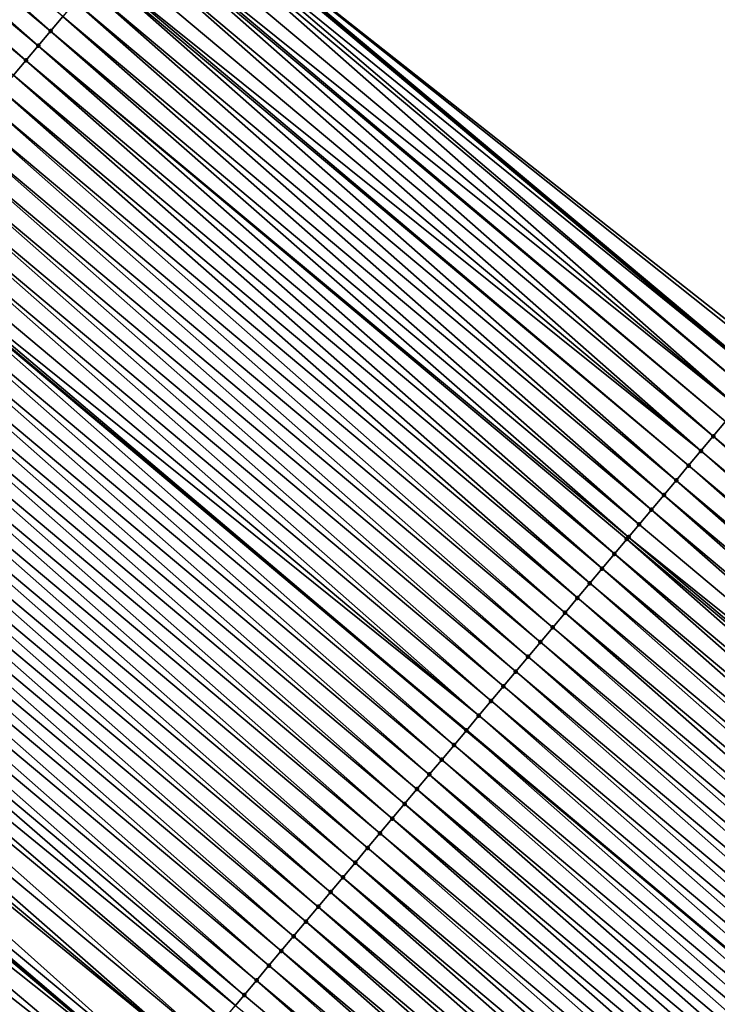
# Model space of a CAD drawing. Header units: feet. Extents: x 2007189 to 2022806, y 818621 to 837694.
# Tile 416 of 656: x 2017312 to 2017331, y 818654 to 818680. Entities that reach past the tile are written whole.
import ezdxf

# ---------------------------------------------------------------- set-up
doc = ezdxf.new("R2010")
doc.units = ezdxf.units.FT
doc.header["$MEASUREMENT"] = 0
for name, color, linetype, lineweight in [('EP_Travel Lane', 172, 'Continuous', 53), ('Road Shots', 141, 'Continuous', 100), ('Road X-Section', 40, 'Continuous', 13), ('STRIPING', 60, 'Continuous', 53)]:
    doc.layers.add(name, color=color, linetype=linetype, lineweight=lineweight)
doc.layers.add('I-77-MM17-21_SB-Surface-Border', color=7, linetype='Continuous')
doc.layers.add('I-77-MM17-21_SB-Surface-TIN', color=7, linetype='Continuous')

msp = doc.modelspace()

# ---------------------------------------------------------------- linework, layer by layer
at = {"layer": 'EP_Travel Lane'}
for points in [[(2017071.0103465, 818888.3726488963, 278.9807868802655), (2017086.348633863, 818875.5380185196, 279.1001611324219), (2017101.687014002, 818862.7033105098, 279.1695159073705), (2017117.025386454, 818849.868608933, 279.242949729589), (2017132.363798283, 818837.0338744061, 279.2951834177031), (2017147.702261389, 818824.1990969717, 279.319731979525), (2017163.040738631, 818811.3643077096, 279.3366750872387), (2017178.379234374, 818798.5295029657, 279.3436157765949), (2017193.717850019, 818785.6945978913, 279.2859228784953), (2017209.069217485, 818772.8489755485, 279.2740053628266), (2017224.407591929, 818760.014025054, 279.2363006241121), (2017239.746218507, 818747.178863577, 279.2727614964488), (2017255.08455113, 818734.3439480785, 279.222759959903), (2017270.422764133, 818721.509132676, 279.1375823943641), (2017285.76092519, 818708.6743607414, 279.0371348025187), (2017301.099112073, 818695.8395671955, 278.9442828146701), (2017316.437250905, 818683.0048138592, 278.8373000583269), (2017331.775361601, 818670.1700840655, 278.7220561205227), (2017347.113417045, 818657.3354005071, 278.5905601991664), (2017362.467347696, 818644.47066308, 278.4045546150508), (2017368.32299968, 818639.537190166, 278.3972724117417)], [(2017070.938029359, 818857.1195621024, 278.6535262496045), (2017086.277400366, 818844.286020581, 278.7181300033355), (2017101.61676804, 818831.4524818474, 278.7845818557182), (2017116.956138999, 818818.6189403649, 278.849228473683), (2017132.295548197, 818805.7853668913, 278.8932618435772), (2017147.635018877, 818792.9517419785, 278.904111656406), (2017162.974567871, 818780.1180515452, 278.872728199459), (2017178.314059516, 818767.2844090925, 278.8722429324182), (2017193.640782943, 818754.4558058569, 278.9156085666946), (2017208.965912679, 818741.6049340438, 278.8966614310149), (2017224.290997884, 818728.7540995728, 278.8645873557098), (2017239.616065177, 818715.9032801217, 278.8272637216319), (2017254.94092502, 818703.0526346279, 278.728892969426), (2017270.265811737, 818690.2019665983, 278.6384281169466), (2017285.590665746, 818677.3513259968, 278.5383362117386), (2017300.915501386, 818664.5007007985, 278.4328399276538), (2017316.240269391, 818651.6501323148, 278.3074304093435), (2017331.564989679, 818638.7996038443, 278.1679843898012), (2017346.873128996, 818625.9656354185, 278.0020297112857), (2017352.742518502, 818621.0491638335, 277.9247102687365)]]:
    msp.add_polyline3d(points, dxfattribs=at)
at = {"layer": 'I-77-MM17-21_SB-Surface-Border', "color": 3, "linetype": 'Continuous', "lineweight": -3}
msp.add_polyline3d([(2017316.476821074, 818683.0519972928, 278.8368510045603), (2017332.183842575, 818670.6570735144, 278.7294316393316)], dxfattribs=at)
at = {"layer": 'I-77-MM17-21_SB-Surface-TIN', "color": 128, "linetype": 'Continuous', "lineweight": -3}
for points in [[(2017313.263468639, 818679.2212837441, 278.7450843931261), (2017298.261123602, 818692.4563330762, 278.8633561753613), (2017297.939785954, 818692.073263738, 278.85347168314)], [(2017313.263468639, 818679.2212837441, 278.7450843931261), (2017313.584804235, 818679.6043548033, 278.7543647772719), (2017298.261123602, 818692.4563330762, 278.8633561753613)], [(2017312.94213533, 818678.8382107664, 278.736477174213), (2017297.939785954, 818692.073263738, 278.85347168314), (2017297.618449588, 818691.6901933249, 278.8439643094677)], [(2017312.94213533, 818678.8382107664, 278.736477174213), (2017313.263468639, 818679.2212837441, 278.7450843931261), (2017297.939785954, 818692.073263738, 278.85347168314)], [(2017312.620802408, 818678.4551374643, 278.7279838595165), (2017297.618449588, 818691.6901933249, 278.8439643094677), (2017297.297114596, 818691.307121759, 278.8348614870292)], [(2017312.620802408, 818678.4551374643, 278.7279838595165), (2017312.94213533, 818678.8382107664, 278.736477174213), (2017297.618449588, 818691.6901933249, 278.8439643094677)], [(2017312.299469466, 818678.0720641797, 278.7194843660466), (2017312.620802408, 818678.4551374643, 278.7279838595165), (2017297.297114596, 818691.307121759, 278.8348614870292)], [(2017316.251688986, 818682.7835499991, 278.8394058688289), (2017331.775361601, 818670.1700840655, 278.7220561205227), (2017316.437250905, 818683.0048138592, 278.8373000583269)], [(2017316.476821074, 818683.0519972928, 278.8368510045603), (2017316.437250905, 818683.0048138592, 278.8373000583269), (2017331.775361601, 818670.1700840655, 278.7220561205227)], [(2017331.800483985, 818670.2000338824, 278.7226535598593), (2017316.476821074, 818683.0519972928, 278.8368510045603), (2017331.775361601, 818670.1700840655, 278.7220561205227)], [(2017331.800483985, 818670.2000338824, 278.7226535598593), (2017332.12180927, 818670.58311359, 278.7288993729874), (2017316.476821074, 818683.0519972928, 278.8368510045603)], [(2017332.12180927, 818670.58311359, 278.7288993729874), (2017332.183842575, 818670.6570735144, 278.7294316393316), (2017316.476821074, 818683.0519972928, 278.8368510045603)], [(2017331.157821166, 818669.4338847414, 278.706556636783), (2017316.155524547, 818682.6688934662, 278.839069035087), (2017315.834199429, 818682.2858136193, 278.8328723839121)], [(2017331.479153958, 818669.8169581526, 278.7150119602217), (2017316.251688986, 818682.7835499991, 278.8394058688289), (2017316.155524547, 818682.6688934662, 278.839069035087)], [(2017331.157821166, 818669.4338847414, 278.706556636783), (2017331.479153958, 818669.8169581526, 278.7150119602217), (2017316.155524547, 818682.6688934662, 278.839069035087)], [(2017331.479153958, 818669.8169581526, 278.7150119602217), (2017331.775361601, 818670.1700840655, 278.7220561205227), (2017316.251688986, 818682.7835499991, 278.8394058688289)], [(2017331.157821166, 818669.4338847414, 278.706556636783), (2017315.834199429, 818682.2858136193, 278.8328723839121), (2017315.553945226, 818681.9517272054, 278.8232373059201)], [(2017330.515155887, 818668.6677376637, 278.6897357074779), (2017315.512857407, 818681.9027479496, 278.8217007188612), (2017315.191511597, 818681.5196854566, 278.8094142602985)], [(2017330.836489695, 818669.0508102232, 278.6984898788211), (2017315.553945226, 818681.9517272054, 278.8232373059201), (2017315.512857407, 818681.9027479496, 278.8217007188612)], [(2017330.515155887, 818668.6677376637, 278.6897357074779), (2017330.836489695, 818669.0508102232, 278.6984898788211), (2017315.512857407, 818681.9027479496, 278.8217007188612)], [(2017330.836489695, 818669.0508102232, 278.6984898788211), (2017331.157821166, 818669.4338847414, 278.706556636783), (2017315.553945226, 818681.9517272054, 278.8232373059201)], [(2017330.193819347, 818668.2846673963, 278.6801772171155), (2017315.191511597, 818681.5196854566, 278.8094142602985), (2017314.870165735, 818681.1366230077, 278.7971124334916)], [(2017330.193819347, 818668.2846673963, 278.6801772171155), (2017330.515155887, 818668.6677376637, 278.6897357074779), (2017315.191511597, 818681.5196854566, 278.8094142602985)], [(2017330.193819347, 818668.2846673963, 278.6801772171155), (2017314.870165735, 818681.1366230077, 278.7971124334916), (2017314.594683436, 818680.8082298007, 278.7869606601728)], [(2017329.551146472, 818667.5185266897, 278.6611205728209), (2017314.548821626, 818680.7535590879, 278.7853267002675), (2017314.227480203, 818680.3704929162, 278.7743312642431)], [(2017329.872482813, 818667.9015971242, 278.670620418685), (2017314.594683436, 818680.8082298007, 278.7869606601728), (2017314.548821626, 818680.7535590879, 278.7853267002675)], [(2017329.551146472, 818667.5185266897, 278.6611205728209), (2017329.872482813, 818667.9015971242, 278.670620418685), (2017314.548821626, 818680.7535590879, 278.7853267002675)], [(2017329.872482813, 818667.9015971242, 278.670620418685), (2017330.193819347, 818668.2846673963, 278.6801772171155), (2017314.594683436, 818680.8082298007, 278.7869606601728)], [(2017329.229809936, 818667.1354564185, 278.6515634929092), (2017314.227480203, 818680.3704929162, 278.7743312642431), (2017313.906141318, 818679.9874246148, 278.7640830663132)], [(2017329.229809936, 818667.1354564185, 278.6515634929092), (2017329.551146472, 818667.5185266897, 278.6611205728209), (2017314.227480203, 818680.3704929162, 278.7743312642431)], [(2017328.908473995, 818666.7523856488, 278.6421812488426), (2017313.906141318, 818679.9874246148, 278.7640830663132), (2017313.584804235, 818679.6043548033, 278.7543647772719)], [(2017328.908473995, 818666.7523856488, 278.6421812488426), (2017329.229809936, 818667.1354564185, 278.6515634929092), (2017313.906141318, 818679.9874246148, 278.7640830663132)], [(2017328.587139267, 818666.3693138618, 278.6331560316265), (2017313.584804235, 818679.6043548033, 278.7543647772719), (2017313.263468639, 818679.2212837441, 278.7450843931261)], [(2017328.587139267, 818666.3693138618, 278.6331560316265), (2017328.908473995, 818666.7523856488, 278.6421812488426), (2017313.584804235, 818679.6043548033, 278.7543647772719)], [(2017328.311806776, 818666.0410806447, 278.6257034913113), (2017313.263468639, 818679.2212837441, 278.7450843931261), (2017312.94213533, 818678.8382107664, 278.736477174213)], [(2017328.311806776, 818666.0410806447, 278.6257034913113), (2017328.587139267, 818666.3693138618, 278.6331560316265), (2017313.263468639, 818679.2212837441, 278.7450843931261)], [(2017327.944477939, 818665.6031634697, 278.6174981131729), (2017312.94213533, 818678.8382107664, 278.736477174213), (2017312.620802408, 818678.4551374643, 278.7279838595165)], [(2017327.944477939, 818665.6031634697, 278.6174981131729), (2017328.265806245, 818665.9862406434, 278.6246330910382), (2017312.94213533, 818678.8382107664, 278.736477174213)], [(2017328.265806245, 818665.9862406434, 278.6246330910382), (2017328.311806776, 818666.0410806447, 278.6257034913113), (2017312.94213533, 818678.8382107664, 278.736477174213)], [(2017327.623149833, 818665.2200861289, 278.6104217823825), (2017312.620802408, 818678.4551374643, 278.7279838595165), (2017312.299469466, 818678.0720641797, 278.7194843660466)], [(2017327.623149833, 818665.2200861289, 278.6104217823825), (2017327.944477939, 818665.6031634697, 278.6174981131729), (2017312.620802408, 818678.4551374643, 278.7279838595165)], [(2017327.301821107, 818664.8370093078, 278.6031631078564), (2017312.299469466, 818678.0720641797, 278.7194843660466), (2017311.978137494, 818677.6889900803, 278.711270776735)], [(2017327.301821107, 818664.8370093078, 278.6031631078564), (2017327.623149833, 818665.2200861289, 278.6104217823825), (2017312.299469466, 818678.0720641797, 278.7194843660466)], [(2017326.980490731, 818664.4539338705, 278.5954187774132), (2017311.978137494, 818677.6889900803, 278.711270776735), (2017311.656804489, 818677.3059168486, 278.7027527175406)], [(2017326.980490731, 818664.4539338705, 278.5954187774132), (2017327.301821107, 818664.8370093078, 278.6031631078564), (2017311.978137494, 818677.6889900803, 278.711270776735)], [(2017326.659159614, 818664.0708590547, 278.5874564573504), (2017311.656804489, 818677.3059168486, 278.7027527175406), (2017311.335471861, 818676.9228433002, 278.6943458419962)], [(2017326.659159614, 818664.0708590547, 278.5874564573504), (2017326.980490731, 818664.4539338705, 278.5954187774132), (2017311.656804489, 818677.3059168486, 278.7027527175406)], [(2017326.337829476, 818663.6877834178, 278.5797822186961), (2017311.335471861, 818676.9228433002, 278.6943458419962), (2017311.014141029, 818676.5397682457, 278.6864674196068)], [(2017326.337829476, 818663.6877834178, 278.5797822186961), (2017326.659159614, 818664.0708590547, 278.5874564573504), (2017311.335471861, 818676.9228433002, 278.6943458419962)], [(2017326.016501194, 818663.3047062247, 278.5726540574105), (2017311.014141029, 818676.5397682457, 278.6864674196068), (2017310.692809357, 818676.1566938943, 278.6783422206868)], [(2017326.016501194, 818663.3047062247, 278.5726540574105), (2017326.337829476, 818663.6877834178, 278.5797822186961), (2017311.014141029, 818676.5397682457, 278.6864674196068)], [(2017325.695173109, 818662.9216288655, 278.5655841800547), (2017310.692809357, 818676.1566938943, 278.6783422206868), (2017310.371476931, 818675.7736201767, 278.6699946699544)], [(2017325.695173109, 818662.9216288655, 278.5655841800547), (2017326.016501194, 818663.3047062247, 278.5726540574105), (2017310.692809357, 818676.1566938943, 278.6783422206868)], [(2017325.373843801, 818662.5385525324, 278.5581542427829), (2017310.371476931, 818675.7736201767, 278.6699946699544), (2017310.050144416, 818675.3905465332, 278.661621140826)], [(2017325.373843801, 818662.5385525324, 278.5581542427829), (2017325.695173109, 818662.9216288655, 278.5655841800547), (2017310.371476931, 818675.7736201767, 278.6699946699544)], [(2017325.05251146, 818662.155478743, 278.5498316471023), (2017310.050144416, 818675.3905465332, 278.661621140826), (2017309.728810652, 818675.0074739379, 278.6528797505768)], [(2017325.05251146, 818662.155478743, 278.5498316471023), (2017325.373843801, 818662.5385525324, 278.5581542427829), (2017310.050144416, 818675.3905465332, 278.661621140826)], [(2017324.731175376, 818661.7724080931, 278.540407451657), (2017309.728810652, 818675.0074739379, 278.6528797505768), (2017309.407475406, 818674.624402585, 278.6437024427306)], [(2017324.731175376, 818661.7724080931, 278.540407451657), (2017325.05251146, 818662.155478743, 278.5498316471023), (2017309.728810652, 818675.0074739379, 278.6528797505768)], [(2017324.409838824, 818661.3893378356, 278.5308454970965), (2017309.407475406, 818674.624402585, 278.6437024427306), (2017309.086141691, 818674.2413299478, 278.6349757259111)], [(2017324.409838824, 818661.3893378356, 278.5308454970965), (2017324.731175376, 818661.7724080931, 278.540407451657), (2017309.407475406, 818674.624402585, 278.6437024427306)], [(2017324.409838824, 818661.3893378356, 278.5308454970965), (2017309.086141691, 818674.2413299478, 278.6349757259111), (2017308.828970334, 818673.9347450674, 278.6283290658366)], [(2017323.767174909, 818660.6231896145, 278.5144257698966), (2017308.764809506, 818673.8582557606, 278.626737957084), (2017308.443479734, 818673.4751800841, 278.6191328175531)], [(2017308.828970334, 818673.9347450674, 278.6283290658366), (2017308.764809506, 818673.8582557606, 278.626737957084), (2017324.088504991, 818661.0062650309, 278.5221224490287)], [(2017323.767174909, 818660.6231896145, 278.5144257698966), (2017324.088504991, 818661.0062650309, 278.5221224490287), (2017308.764809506, 818673.8582557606, 278.626737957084)], [(2017324.409838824, 818661.3893378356, 278.5308454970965), (2017308.828970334, 818673.9347450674, 278.6283290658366), (2017324.088504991, 818661.0062650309, 278.5221224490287)], [(2017323.445849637, 818660.2401098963, 278.5081837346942), (2017308.443479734, 818673.4751800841, 278.6191328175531), (2017308.122150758, 818673.0921034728, 278.6118006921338)], [(2017323.445849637, 818660.2401098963, 278.5081837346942), (2017323.767174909, 818660.6231896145, 278.5144257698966), (2017308.443479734, 818673.4751800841, 278.6191328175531)], [(2017323.124524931, 818659.8570297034, 278.5021082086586), (2017308.122150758, 818673.0921034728, 278.6118006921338), (2017307.800822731, 818672.709026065, 278.6047480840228)], [(2017323.124524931, 818659.8570297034, 278.5021082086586), (2017323.445849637, 818660.2401098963, 278.5081837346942), (2017308.122150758, 818673.0921034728, 278.6118006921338)], [(2017322.803197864, 818659.4739514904, 278.4953379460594), (2017307.800822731, 818672.709026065, 278.6047480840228), (2017307.479494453, 818672.3259488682, 278.5976214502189)], [(2017322.803197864, 818659.4739514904, 278.4953379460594), (2017323.124524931, 818659.8570297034, 278.5021082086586), (2017307.800822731, 818672.709026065, 278.6047480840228)], [(2017322.481869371, 818659.0908744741, 278.488147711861), (2017307.479494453, 818672.3259488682, 278.5976214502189), (2017307.15816471, 818671.9428728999, 278.5900636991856)], [(2017322.481869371, 818659.0908744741, 278.488147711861), (2017322.803197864, 818659.4739514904, 278.4953379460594), (2017307.479494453, 818672.3259488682, 278.5976214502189)], [(2017322.160539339, 818658.7077987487, 278.4805045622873), (2017307.15816471, 818671.9428728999, 278.5900636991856), (2017306.836834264, 818671.5597975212, 278.5822990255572)], [(2017322.160539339, 818658.7077987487, 278.4805045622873), (2017322.481869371, 818659.0908744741, 278.488147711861), (2017307.15816471, 818671.9428728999, 278.5900636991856)], [(2017321.839207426, 818658.3247246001, 278.4723080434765), (2017306.836834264, 818671.5597975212, 278.5822990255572), (2017306.515504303, 818671.1767217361, 278.5746770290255)], [(2017321.839207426, 818658.3247246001, 278.4723080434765), (2017322.160539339, 818658.7077987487, 278.4805045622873), (2017306.836834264, 818671.5597975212, 278.5822990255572)], [(2017321.51787542, 818657.9416505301, 278.4640839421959), (2017306.515504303, 818671.1767217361, 278.5746770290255), (2017306.19417382, 818670.7936463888, 278.5669013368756)], [(2017321.51787542, 818657.9416505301, 278.4640839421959), (2017321.839207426, 818658.3247246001, 278.4723080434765), (2017306.515504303, 818671.1767217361, 278.5746770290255)], [(2017321.196543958, 818657.5585760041, 278.456019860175), (2017306.19417382, 818670.7936463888, 278.5669013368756), (2017305.872843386, 818670.4105710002, 278.5591401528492)], [(2017321.196543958, 818657.5585760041, 278.456019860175), (2017321.51787542, 818657.9416505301, 278.4640839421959), (2017306.19417382, 818670.7936463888, 278.5669013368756)], [(2017320.875212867, 818657.1755011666, 278.4480651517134), (2017305.872843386, 818670.4105710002, 278.5591401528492), (2017305.551514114, 818670.0274946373, 278.5517209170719)], [(2017320.875212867, 818657.1755011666, 278.4480651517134), (2017321.196543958, 818657.5585760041, 278.456019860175), (2017305.872843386, 818670.4105710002, 278.5591401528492)], [(2017320.55388191, 818656.7924262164, 278.4401499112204), (2017305.551514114, 818670.0274946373, 278.5517209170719), (2017305.230184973, 818669.6444181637, 278.5443404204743)], [(2017320.55388191, 818656.7924262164, 278.4401499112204), (2017320.875212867, 818657.1755011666, 278.4480651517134), (2017305.551514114, 818670.0274946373, 278.5517209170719)], [(2017320.232550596, 818656.4093515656, 278.4321296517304), (2017305.230184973, 818669.6444181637, 278.5443404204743), (2017304.908854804, 818669.261342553, 278.5366572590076)], [(2017320.232550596, 818656.4093515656, 278.4321296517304), (2017320.55388191, 818656.7924262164, 278.4401499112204), (2017305.230184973, 818669.6444181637, 278.5443404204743)], [(2017319.911219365, 818656.0262768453, 278.4241337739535), (2017304.908854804, 818669.261342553, 278.5366572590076), (2017304.587524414, 818668.8782671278, 278.5289088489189)], [(2017319.911219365, 818656.0262768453, 278.4241337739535), (2017320.232550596, 818656.4093515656, 278.4321296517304), (2017304.908854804, 818669.261342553, 278.5366572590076)], [(2017345.838704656, 818655.8158699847, 278.5419393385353), (2017330.836489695, 818669.0508102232, 278.6984898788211), (2017330.515155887, 818668.6677376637, 278.6897357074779)], [(2017319.589887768, 818655.6432024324, 278.4160299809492), (2017304.587524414, 818668.8782671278, 278.5289088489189), (2017304.266194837, 818668.49519102, 278.5214000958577)], [(2017319.589887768, 818655.6432024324, 278.4160299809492), (2017319.911219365, 818656.0262768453, 278.4241337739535), (2017304.587524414, 818668.8782671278, 278.5289088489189)], [(2017319.268555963, 818655.2601281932, 278.4078652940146), (2017304.266194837, 818668.49519102, 278.5214000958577), (2017303.944865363, 818668.112114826, 278.5139214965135)], [(2017319.268555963, 818655.2601281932, 278.4078652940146), (2017319.589887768, 818655.6432024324, 278.4160299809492), (2017304.266194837, 818668.49519102, 278.5214000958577)], [(2017345.517366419, 818655.4328011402, 278.5318815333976), (2017330.515155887, 818668.6677376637, 278.6897357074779), (2017330.193819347, 818668.2846673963, 278.6801772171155)], [(2017345.517366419, 818655.4328011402, 278.5318815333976), (2017345.838704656, 818655.8158699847, 278.5419393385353), (2017330.515155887, 818668.6677376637, 278.6897357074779)], [(2017345.196031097, 818655.0497298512, 278.5226815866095), (2017330.193819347, 818668.2846673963, 278.6801772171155), (2017329.872482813, 818667.9015971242, 278.670620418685)], [(2017345.196031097, 818655.0497298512, 278.5226815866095), (2017345.517366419, 818655.4328011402, 278.5318815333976), (2017330.193819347, 818668.2846673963, 278.6801772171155)], [(2017318.947223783, 818654.8770542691, 278.3995900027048), (2017303.944865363, 818668.112114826, 278.5139214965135), (2017303.623535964, 818667.72903857, 278.5064647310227)], [(2017318.947223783, 818654.8770542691, 278.3995900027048), (2017319.268555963, 818655.2601281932, 278.4078652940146), (2017303.944865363, 818668.112114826, 278.5139214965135)], [(2017318.625892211, 818654.493979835, 278.3914936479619), (2017303.623535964, 818667.72903857, 278.5064647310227), (2017303.302208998, 818667.3459602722, 278.4997243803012)], [(2017318.625892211, 818654.493979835, 278.3914936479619), (2017318.947223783, 818654.8770542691, 278.3995900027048), (2017303.623535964, 818667.72903857, 278.5064647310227)], [(2017344.874696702, 818654.6666577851, 278.513754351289), (2017329.872482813, 818667.9015971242, 278.670620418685), (2017329.551146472, 818667.5185266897, 278.6611205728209)], [(2017344.874696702, 818654.6666577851, 278.513754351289), (2017345.196031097, 818655.0497298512, 278.5226815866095), (2017329.872482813, 818667.9015971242, 278.670620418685)], [(2017344.553362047, 818654.2835859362, 278.5047508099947), (2017329.551146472, 818667.5185266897, 278.6611205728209), (2017329.229809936, 818667.1354564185, 278.6515634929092)], [(2017344.553362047, 818654.2835859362, 278.5047508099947), (2017344.874696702, 818654.6666577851, 278.513754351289), (2017329.551146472, 818667.5185266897, 278.6611205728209)], [(2017318.30456138, 818654.110904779, 278.3836155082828), (2017303.302208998, 818667.3459602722, 278.4997243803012), (2017302.980883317, 818666.9628808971, 278.4933621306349)], [(2017318.30456138, 818654.110904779, 278.3836155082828), (2017318.625892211, 818654.493979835, 278.3914936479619), (2017303.302208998, 818667.3459602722, 278.4997243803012)], [(2017302.597108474, 818666.5054163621, 278.4762372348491), (2017318.076057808, 818653.838525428, 278.3734423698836), (2017302.980883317, 818666.9628808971, 278.4933621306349)], [(2017318.076057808, 818653.838525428, 278.3734423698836), (2017318.30456138, 818654.110904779, 278.3836155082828), (2017302.980883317, 818666.9628808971, 278.4933621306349)], [(2017344.232026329, 818653.9005149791, 278.4954343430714), (2017329.229809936, 818667.1354564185, 278.6515634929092), (2017328.908473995, 818666.7523856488, 278.6421812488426)], [(2017344.232026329, 818653.9005149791, 278.4954343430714), (2017344.553362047, 818654.2835859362, 278.5047508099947), (2017329.229809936, 818667.1354564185, 278.6515634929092)], [(2017343.910691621, 818653.5174431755, 278.4864149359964), (2017328.908473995, 818666.7523856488, 278.6421812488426), (2017328.587139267, 818666.3693138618, 278.6331560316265)], [(2017343.910691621, 818653.5174431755, 278.4864149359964), (2017344.232026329, 818653.9005149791, 278.4954343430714), (2017328.908473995, 818666.7523856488, 278.6421812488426)], [(2017302.361433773, 818666.2244548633, 278.4706812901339), (2017317.762903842, 818653.4652399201, 278.3597529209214), (2017302.597108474, 818666.5054163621, 278.4762372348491)], [(2017302.597108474, 818666.5054163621, 278.4762372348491), (2017317.762903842, 818653.4652399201, 278.3597529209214), (2017318.076057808, 818653.838525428, 278.3734423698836)], [(2017301.944047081, 818665.7267960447, 278.4706812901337), (2017317.328544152, 818652.9474350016, 278.3465429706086), (2017302.361433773, 818666.2244548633, 278.4706812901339)], [(2017302.361433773, 818666.2244548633, 278.4706812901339), (2017317.328544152, 818652.9474350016, 278.3465429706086), (2017317.762903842, 818653.4652399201, 278.3597529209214)], [(2017343.910691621, 818653.5174431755, 278.4864149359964), (2017328.587139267, 818666.3693138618, 278.6331560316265), (2017328.311806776, 818666.0410806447, 278.6257034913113)], [(2017343.268029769, 818652.7512932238, 278.4706025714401), (2017328.265806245, 818665.9862406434, 278.6246330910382), (2017327.944477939, 818665.6031634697, 278.6174981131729)], [(2017343.589358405, 818653.1343701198, 278.4778349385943), (2017328.311806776, 818666.0410806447, 278.6257034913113), (2017328.265806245, 818665.9862406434, 278.6246330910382)], [(2017343.268029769, 818652.7512932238, 278.4706025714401), (2017343.589358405, 818653.1343701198, 278.4778349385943), (2017328.265806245, 818665.9862406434, 278.6246330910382)], [(2017343.589358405, 818653.1343701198, 278.4778349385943), (2017343.910691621, 818653.5174431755, 278.4864149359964), (2017328.311806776, 818666.0410806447, 278.6257034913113)], [(2017301.6630816, 818665.3918194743, 278.4671446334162), (2017316.98070857, 818652.532703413, 278.3465429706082), (2017301.944047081, 818665.7267960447, 278.4706812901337)], [(2017301.944047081, 818665.7267960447, 278.4706812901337), (2017316.98070857, 818652.532703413, 278.3465429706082), (2017317.328544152, 818652.9474350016, 278.3465429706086)], [(2017301.491480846, 818665.1872550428, 278.4615352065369), (2017316.98070857, 818652.532703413, 278.3465429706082), (2017301.6630816, 818665.3918194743, 278.4671446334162)], [(2017342.946701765, 818652.3682157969, 278.4635564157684), (2017327.944477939, 818665.6031634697, 278.6174981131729), (2017327.623149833, 818665.2200861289, 278.6104217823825)], [(2017342.946701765, 818652.3682157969, 278.4635564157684), (2017343.268029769, 818652.7512932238, 278.4706025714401), (2017327.944477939, 818665.6031634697, 278.6174981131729)], [(2017301.026900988, 818664.6334499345, 278.4436967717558), (2017316.401392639, 818651.8421814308, 278.3163393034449), (2017301.491480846, 818665.1872550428, 278.4615352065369)], [(2017301.491480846, 818665.1872550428, 278.4615352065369), (2017316.401392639, 818651.8421814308, 278.3163393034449), (2017316.98070857, 818652.532703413, 278.3465429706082)], [(2017342.62537106, 818651.9851406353, 278.4557154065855), (2017327.623149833, 818665.2200861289, 278.6104217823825), (2017327.301821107, 818664.8370093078, 278.6031631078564)], [(2017342.62537106, 818651.9851406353, 278.4557154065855), (2017342.946701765, 818652.3682157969, 278.4635564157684), (2017327.623149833, 818665.2200861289, 278.6104217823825)], [(2017301.026900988, 818664.6334499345, 278.4436967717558), (2017300.915501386, 818664.5007007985, 278.4328399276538), (2017316.240269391, 818651.6501323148, 278.3074304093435)], [(2017301.026900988, 818664.6334499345, 278.4436967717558), (2017316.240269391, 818651.6501323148, 278.3074304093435), (2017316.401392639, 818651.8421814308, 278.3163393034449)], [(2017342.304037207, 818651.6020681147, 278.4469475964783), (2017327.301821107, 818664.8370093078, 278.6031631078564), (2017326.980490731, 818664.4539338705, 278.5954187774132)], [(2017342.304037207, 818651.6020681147, 278.4469475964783), (2017342.62537106, 818651.9851406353, 278.4557154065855), (2017327.301821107, 818664.8370093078, 278.6031631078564)], [(2017300.58633334, 818664.1084482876, 278.4007596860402), (2017316.240269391, 818651.6501323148, 278.3074304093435), (2017300.915501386, 818664.5007007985, 278.4328399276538)], [(2017341.982703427, 818651.2189955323, 278.4382014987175), (2017326.980490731, 818664.4539338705, 278.5954187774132), (2017326.659159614, 818664.0708590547, 278.5874564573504)], [(2017341.982703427, 818651.2189955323, 278.4382014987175), (2017342.304037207, 818651.6020681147, 278.4469475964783), (2017326.980490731, 818664.4539338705, 278.5954187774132)], [(2017300.13039931, 818663.5650277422, 278.3719138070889), (2017315.86286689, 818651.2002914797, 278.2865629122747), (2017300.58633334, 818664.1084482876, 278.4007596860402)], [(2017300.58633334, 818664.1084482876, 278.4007596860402), (2017315.86286689, 818651.2002914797, 278.2865629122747), (2017316.240269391, 818651.6501323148, 278.3074304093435)], [(2017341.66137439, 818650.8359189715, 278.4308514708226), (2017326.659159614, 818664.0708590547, 278.5874564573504), (2017326.337829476, 818663.6877834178, 278.5797822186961)], [(2017341.66137439, 818650.8359189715, 278.4308514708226), (2017341.982703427, 818651.2189955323, 278.4382014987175), (2017326.659159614, 818664.0708590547, 278.5874564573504)], [(2017341.340046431, 818650.4528415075, 278.4238183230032), (2017326.337829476, 818663.6877834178, 278.5797822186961), (2017326.016501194, 818663.3047062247, 278.5726540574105)], [(2017341.340046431, 818650.4528415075, 278.4238183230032), (2017341.66137439, 818650.8359189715, 278.4308514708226), (2017326.337829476, 818663.6877834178, 278.5797822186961)], [(2017300.13039931, 818663.5650277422, 278.3719138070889), (2017315.472412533, 818650.734830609, 278.2741054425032), (2017315.86286689, 818651.2002914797, 278.2865629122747)], [(2017341.018715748, 818650.069766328, 278.4159835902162), (2017326.016501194, 818663.3047062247, 278.5726540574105), (2017325.695173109, 818662.9216288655, 278.5655841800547)], [(2017341.018715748, 818650.069766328, 278.4159835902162), (2017341.340046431, 818650.4528415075, 278.4238183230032), (2017326.016501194, 818663.3047062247, 278.5726540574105)], [(2017340.697382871, 818649.6866929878, 278.407503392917), (2017325.695173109, 818662.9216288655, 278.5655841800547), (2017325.373843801, 818662.5385525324, 278.5581542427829)], [(2017340.697382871, 818649.6866929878, 278.407503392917), (2017341.018715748, 818650.069766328, 278.4159835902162), (2017325.695173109, 818662.9216288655, 278.5655841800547)], [(2017340.376046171, 818649.3036228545, 278.3978979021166), (2017325.373843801, 818662.5385525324, 278.5581542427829), (2017325.05251146, 818662.155478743, 278.5498316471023)], [(2017340.376046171, 818649.3036228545, 278.3978979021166), (2017340.697382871, 818649.6866929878, 278.407503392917), (2017325.373843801, 818662.5385525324, 278.5581542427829)], [(2017340.054709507, 818648.9205526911, 278.3883029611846), (2017325.05251146, 818662.155478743, 278.5498316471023), (2017324.731175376, 818661.7724080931, 278.540407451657)], [(2017340.054709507, 818648.9205526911, 278.3883029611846), (2017340.376046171, 818649.3036228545, 278.3978979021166), (2017325.05251146, 818662.155478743, 278.5498316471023)], [(2017339.733371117, 818648.5374839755, 278.3781999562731), (2017324.731175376, 818661.7724080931, 278.540407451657), (2017324.409838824, 818661.3893378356, 278.5308454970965)], [(2017339.733371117, 818648.5374839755, 278.3781999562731), (2017340.054709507, 818648.9205526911, 278.3883029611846), (2017324.731175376, 818661.7724080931, 278.540407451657)], [(2017324.409838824, 818661.3893378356, 278.5308454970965), (2017324.088504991, 818661.0062650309, 278.5221224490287), (2017339.412036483, 818648.1544118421, 278.3692412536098)], [(2017339.733371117, 818648.5374839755, 278.3781999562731), (2017324.409838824, 818661.3893378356, 278.5308454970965), (2017339.412036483, 818648.1544118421, 278.3692412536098)], [(2017339.090710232, 818647.7713332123, 278.3626722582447), (2017324.088504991, 818661.0062650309, 278.5221224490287), (2017323.767174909, 818660.6231896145, 278.5144257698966)], [(2017339.090710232, 818647.7713332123, 278.3626722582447), (2017339.412036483, 818648.1544118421, 278.3692412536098), (2017324.088504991, 818661.0062650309, 278.5221224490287)], [(2017338.769388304, 818647.3882506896, 278.3574143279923), (2017323.767174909, 818660.6231896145, 278.5144257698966), (2017323.445849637, 818660.2401098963, 278.5081837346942)], [(2017338.769388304, 818647.3882506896, 278.3574143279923), (2017339.090710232, 818647.7713332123, 278.3626722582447), (2017323.767174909, 818660.6231896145, 278.5144257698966)], [(2017338.448067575, 818647.0051671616, 278.3525091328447), (2017323.445849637, 818660.2401098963, 278.5081837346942), (2017323.124524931, 818659.8570297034, 278.5021082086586)], [(2017338.448067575, 818647.0051671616, 278.3525091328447), (2017338.769388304, 818647.3882506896, 278.3574143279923), (2017323.445849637, 818660.2401098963, 278.5081837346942)], [(2017338.126741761, 818646.6220878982, 278.3461074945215), (2017323.124524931, 818659.8570297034, 278.5021082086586), (2017322.803197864, 818659.4739514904, 278.4953379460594)], [(2017338.126741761, 818646.6220878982, 278.3461074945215), (2017338.448067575, 818647.0051671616, 278.3525091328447), (2017323.124524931, 818659.8570297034, 278.5021082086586)], [(2017337.805412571, 818646.2390114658, 278.3387123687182), (2017322.803197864, 818659.4739514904, 278.4953379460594), (2017322.481869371, 818659.0908744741, 278.488147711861)], [(2017337.805412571, 818646.2390114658, 278.3387123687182), (2017338.126741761, 818646.6220878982, 278.3461074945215), (2017322.803197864, 818659.4739514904, 278.4953379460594)], [(2017337.484081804, 818645.8559363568, 278.3308528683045), (2017322.481869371, 818659.0908744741, 278.488147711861), (2017322.160539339, 818658.7077987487, 278.4805045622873)], [(2017337.484081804, 818645.8559363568, 278.3308528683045), (2017337.805412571, 818646.2390114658, 278.3387123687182), (2017322.481869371, 818659.0908744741, 278.488147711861)], [(2017337.16275123, 818645.4728610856, 278.3230503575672), (2017322.160539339, 818658.7077987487, 278.4805045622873), (2017321.839207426, 818658.3247246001, 278.4723080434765)], [(2017337.16275123, 818645.4728610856, 278.3230503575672), (2017337.484081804, 818645.8559363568, 278.3308528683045), (2017322.160539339, 818658.7077987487, 278.4805045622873)], [(2017336.841421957, 818645.0897847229, 278.3156307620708), (2017321.839207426, 818658.3247246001, 278.4723080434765), (2017321.51787542, 818657.9416505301, 278.4640839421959)], [(2017336.841421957, 818645.0897847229, 278.3156307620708), (2017337.16275123, 818645.4728610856, 278.3230503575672), (2017321.839207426, 818658.3247246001, 278.4723080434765)], [(2017336.520093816, 818644.7067074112, 278.3085442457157), (2017321.51787542, 818657.9416505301, 278.4640839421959), (2017321.196543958, 818657.5585760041, 278.456019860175)], [(2017336.520093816, 818644.7067074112, 278.3085442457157), (2017336.841421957, 818645.0897847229, 278.3156307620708), (2017321.51787542, 818657.9416505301, 278.4640839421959)], [(2017336.198765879, 818644.3236299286, 278.3015176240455), (2017321.196543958, 818657.5585760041, 278.456019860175), (2017320.875212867, 818657.1755011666, 278.4480651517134)], [(2017336.198765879, 818644.3236299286, 278.3015176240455), (2017336.520093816, 818644.7067074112, 278.3085442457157), (2017321.196543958, 818657.5585760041, 278.456019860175)], [(2017335.877437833, 818643.9405525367, 278.2944592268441), (2017320.875212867, 818657.1755011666, 278.4480651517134), (2017320.55388191, 818656.7924262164, 278.4401499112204)], [(2017335.877437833, 818643.9405525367, 278.2944592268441), (2017336.198765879, 818644.3236299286, 278.3015176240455), (2017320.875212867, 818657.1755011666, 278.4480651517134)], [(2017335.556108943, 818643.5574758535, 278.2871521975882), (2017320.55388191, 818656.7924262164, 278.4401499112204), (2017320.232550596, 818656.4093515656, 278.4321296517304)], [(2017335.556108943, 818643.5574758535, 278.2871521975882), (2017335.877437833, 818643.9405525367, 278.2944592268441), (2017320.55388191, 818656.7924262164, 278.4401499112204)], [(2017335.234778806, 818643.1744002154, 278.2794783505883), (2017320.232550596, 818656.4093515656, 278.4321296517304), (2017319.911219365, 818656.0262768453, 278.4241337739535)], [(2017335.234778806, 818643.1744002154, 278.2794783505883), (2017335.556108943, 818643.5574758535, 278.2871521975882), (2017320.232550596, 818656.4093515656, 278.4321296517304)], [(2017334.913447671, 818642.791325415, 278.2715105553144), (2017319.911219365, 818656.0262768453, 278.4241337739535), (2017319.589887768, 818655.6432024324, 278.4160299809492)], [(2017334.913447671, 818642.791325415, 278.2715105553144), (2017335.234778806, 818643.1744002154, 278.2794783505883), (2017319.911219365, 818656.0262768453, 278.4241337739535)], [(2017334.592115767, 818642.4082512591, 278.2633166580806), (2017319.589887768, 818655.6432024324, 278.4160299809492), (2017319.268555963, 818655.2601281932, 278.4078652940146)], [(2017334.592115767, 818642.4082512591, 278.2633166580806), (2017334.913447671, 818642.791325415, 278.2715105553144), (2017319.589887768, 818655.6432024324, 278.4160299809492)], [(2017334.270783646, 818642.0251772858, 278.2550585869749), (2017319.268555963, 818655.2601281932, 278.4078652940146), (2017318.947223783, 818654.8770542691, 278.3995900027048)], [(2017334.270783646, 818642.0251772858, 278.2550585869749), (2017334.592115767, 818642.4082512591, 278.2633166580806), (2017319.268555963, 818655.2601281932, 278.4078652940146)], [(2017333.949452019, 818641.642102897, 278.2469463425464), (2017318.947223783, 818654.8770542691, 278.3995900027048), (2017318.625892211, 818654.493979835, 278.3914936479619)], [(2017333.949452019, 818641.642102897, 278.2469463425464), (2017334.270783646, 818642.0251772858, 278.2550585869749), (2017318.947223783, 818654.8770542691, 278.3995900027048)], [(2017333.628121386, 818641.2590276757, 278.2391262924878), (2017318.625892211, 818654.493979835, 278.3914936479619), (2017318.30456138, 818654.110904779, 278.3836155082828)], [(2017333.628121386, 818641.2590276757, 278.2391262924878), (2017333.949452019, 818641.642102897, 278.2469463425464), (2017318.625892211, 818654.493979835, 278.3914936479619)], [(2017318.076057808, 818653.838525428, 278.3734423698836), (2017333.628121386, 818641.2590276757, 278.2391262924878), (2017318.30456138, 818654.110904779, 278.3836155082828)]]:
    msp.add_3dface(points, dxfattribs=at)
at = {"layer": 'Road Shots', "lineweight": 100}
for p in [(2017313.263468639, 818679.2212837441, 278.7450843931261), (2017312.94213533, 818678.8382107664, 278.736477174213), (2017312.620802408, 818678.4551374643, 278.7279838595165), (2017330.515155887, 818668.6677376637, 278.6897357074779), (2017330.193819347, 818668.2846673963, 278.6801772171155), (2017329.872482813, 818667.9015971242, 278.670620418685), (2017329.551146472, 818667.5185266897, 278.6611205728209), (2017329.229809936, 818667.1354564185, 278.6515634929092), (2017328.908473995, 818666.7523856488, 278.6421812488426), (2017328.587139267, 818666.3693138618, 278.6331560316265), (2017328.265806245, 818665.9862406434, 278.6246330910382), (2017328.311806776, 818666.0410806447, 278.6257034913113), (2017327.944477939, 818665.6031634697, 278.6174981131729), (2017327.623149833, 818665.2200861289, 278.6104217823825), (2017327.301821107, 818664.8370093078, 278.6031631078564), (2017326.980490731, 818664.4539338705, 278.5954187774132), (2017326.659159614, 818664.0708590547, 278.5874564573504), (2017326.337829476, 818663.6877834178, 278.5797822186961), (2017326.016501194, 818663.3047062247, 278.5726540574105), (2017325.695173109, 818662.9216288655, 278.5655841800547), (2017325.373843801, 818662.5385525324, 278.5581542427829), (2017325.05251146, 818662.155478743, 278.5498316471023), (2017324.731175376, 818661.7724080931, 278.540407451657), (2017324.409838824, 818661.3893378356, 278.5308454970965), (2017324.088505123, 818661.0062651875, 278.5221224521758), (2017323.767174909, 818660.6231896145, 278.5144257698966), (2017323.445849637, 818660.2401098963, 278.5081837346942), (2017323.124524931, 818659.8570297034, 278.5021082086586), (2017322.803197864, 818659.4739514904, 278.4953379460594), (2017322.481869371, 818659.0908744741, 278.488147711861), (2017322.160539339, 818658.7077987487, 278.4805045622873), (2017321.839207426, 818658.3247246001, 278.4723080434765), (2017321.51787542, 818657.9416505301, 278.4640839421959), (2017321.196543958, 818657.5585760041, 278.456019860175), (2017320.875212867, 818657.1755011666, 278.4480651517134), (2017320.55388191, 818656.7924262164, 278.4401499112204), (2017320.232550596, 818656.4093515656, 278.4321296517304), (2017319.911219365, 818656.0262768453, 278.4241337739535), (2017319.589887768, 818655.6432024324, 278.4160299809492), (2017319.268555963, 818655.2601281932, 278.4078652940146), (2017318.947223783, 818654.8770542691, 278.3995900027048), (2017318.625892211, 818654.493979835, 278.3914936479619), (2017318.30456138, 818654.110904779, 278.3836155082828)]:
    msp.add_point(p, dxfattribs=at)
at = {"layer": 'Road X-Section', "extrusion": (-0.7661874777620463, 0.6426018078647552, 0.004434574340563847), "elevation": -1019554.177418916, "flags": 128}
msp.add_lwpolyline([(-1923589.397042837, 4799.7079022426), (-1923590.10639586, 4799.736748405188), (-1923590.791761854, 4799.779685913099), (-1923591.514627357, 4799.797524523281), (-1923591.781635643, 4799.803134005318), (-1923592.218843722, 4799.806670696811), (-1923592.868363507, 4799.806670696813), (-1923593.235081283, 4799.812226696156), (-1923593.832205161, 4799.82935176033), (-1923594.332205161, 4799.835714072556), (-1923594.832205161, 4799.842454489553), (-1923595.332205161, 4799.849911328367), (-1923595.832205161, 4799.857390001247), (-1923596.332205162, 4799.864898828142), (-1923596.832205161, 4799.872647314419), (-1923597.332205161, 4799.880330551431), (-1923597.832205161, 4799.887711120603), (-1923598.332205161, 4799.895130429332), (-1923598.832205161, 4799.902891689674), (-1923599.332205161, 4799.91066745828), (-1923599.832205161, 4799.918289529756), (-1923600.332205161, 4799.926054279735), (-1923600.832205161, 4799.933612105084), (-1923601.332205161, 4799.940738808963), (-1923601.832205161, 4799.947791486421), (-1923602.332205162, 4799.955123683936), (-1923602.832205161, 4799.962728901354), (-1923602.932040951, 4799.964320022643), (-1923603.332205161, 4799.970966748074), (-1923603.832205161, 4799.979693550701), (-1923604.332205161, 4799.988870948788), (-1923604.832205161, 4799.99761242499), (-1923605.332205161, 4800.005986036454), (-1923605.832205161, 4800.014333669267), (-1923606.332205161, 4800.02245894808), (-1923606.832205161, 4800.030337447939), (-1923607.332205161, 4800.038744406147), (-1923607.832205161, 4800.047262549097), (-1923608.332205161, 4800.055476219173), (-1923608.832205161, 4800.063975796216), (-1923609.332205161, 4800.072469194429), (-1923609.832205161, 4800.081076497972), (-1923610.332205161, 4800.090356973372), (-1923610.832205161, 4800.100075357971), (-1923611.332205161, 4800.110323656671), (-1923611.832205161, 4800.121319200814), (-1923611.90356476, 4800.122953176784), (-1923612.332205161, 4800.133105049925), (-1923612.832205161, 4800.145406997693), (-1923613.332205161, 4800.157693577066), (-1923613.396136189, 4800.159230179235), (-1923613.832205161, 4800.168865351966), (-1923614.332205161, 4800.175062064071), (-1923614.481850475, 4800.175398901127), (-1923614.832205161, 4800.172844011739)], dxfattribs=at)
at = {"layer": 'Road X-Section', "extrusion": (-0.7661874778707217, 0.6426018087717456, 0.004434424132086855), "elevation": -1019574.176937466, "flags": 128}
msp.add_lwpolyline([(-1923589.426149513, 4799.545629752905), (-1923590.033692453, 4799.558087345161), (-1923590.871566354, 4799.587864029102), (-1923591.772913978, 4799.61806799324), (-1923592.314201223, 4799.61806799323), (-1923592.990063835, 4799.631278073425), (-1923593.477308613, 4799.644967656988), (-1923593.832842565, 4799.655140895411), (-1923594.332842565, 4799.663019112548), (-1923594.832842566, 4799.671115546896), (-1923595.332842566, 4799.679390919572), (-1923595.832842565, 4799.687555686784), (-1923596.332842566, 4799.695659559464), (-1923596.832842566, 4799.703655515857), (-1923597.332842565, 4799.711675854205), (-1923597.832842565, 4799.719591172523), (-1923598.332842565, 4799.727545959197), (-1923598.832842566, 4799.735610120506), (-1923599.332842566, 4799.743834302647), (-1923599.832842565, 4799.752030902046), (-1923600.332842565, 4799.759674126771), (-1923600.832842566, 4799.766864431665), (-1923601.332842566, 4799.773634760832), (-1923601.832842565, 4799.7797103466), (-1923602.332842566, 4799.785952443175), (-1923602.832842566, 4799.793649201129), (-1923603.332842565, 4799.802372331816), (-1923603.832842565, 4799.811934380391), (-1923604.332842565, 4799.8213586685), (-1923604.832842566, 4799.829681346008), (-1923605.332842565, 4799.837111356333), (-1923605.832842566, 4799.8441813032), (-1923606.332842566, 4799.851309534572), (-1923606.832842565, 4799.85898384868), (-1923607.332842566, 4799.866946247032), (-1923607.832842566, 4799.874690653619), (-1923608.332842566, 4799.881949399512), (-1923608.832842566, 4799.889025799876), (-1923609.332842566, 4799.896160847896), (-1923609.404421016, 4799.897231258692), (-1923609.832842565, 4799.904683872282), (-1923610.332842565, 4799.913709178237), (-1923610.832842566, 4799.923091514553), (-1923611.332842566, 4799.932648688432), (-1923611.832842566, 4799.942148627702), (-1923612.332842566, 4799.951705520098), (-1923612.832842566, 4799.961264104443), (-1923613.332842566, 4799.970018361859), (-1923613.832842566, 4799.978085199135), (-1923614.332842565, 4799.986540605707), (-1923614.832842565, 4799.994182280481), (-1923615.332842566, 4800.000428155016), (-1923615.429373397, 4800.000960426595)], dxfattribs=at)
at = {"layer": 'STRIPING'}
msp.add_polyline3d([(2017063.453122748, 818879.3404541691, 278.7758136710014), (2017078.791449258, 818866.505802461, 278.8771013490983), (2017094.129821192, 818853.6711127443, 278.9538881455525), (2017109.468217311, 818840.8364027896, 279.0176162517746), (2017124.806624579, 818828.0016835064, 279.0753362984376), (2017140.145064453, 818815.1669369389, 279.1154617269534), (2017155.48357232, 818802.3321334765, 279.1189072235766), (2017170.822075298, 818789.4973341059, 279.1249876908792), (2017186.160611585, 818776.6625068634, 279.1131059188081), (2017201.498109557, 818763.8228882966, 279.1143185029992), (2017216.822033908, 818750.9707056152, 279.0770593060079), (2017232.146071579, 818738.1184278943, 279.0731551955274), (2017247.469995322, 818725.2662457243, 279.0357167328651), (2017262.793720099, 818712.4142304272, 278.9397199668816), (2017278.117412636, 818699.5622421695, 278.8342352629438), (2017293.441118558, 818686.7102426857, 278.7326902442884), (2017308.764809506, 818673.8582557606, 278.626737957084), (2017324.088504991, 818661.0062650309, 278.5221224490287), (2017339.412036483, 818648.1544118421, 278.3692412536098), (2017354.733558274, 818635.293227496, 278.2110582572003), (2017360.589243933, 818630.3600547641, 278.1775914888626)], dxfattribs=at)

doc.saveas('drawing.dxf')
